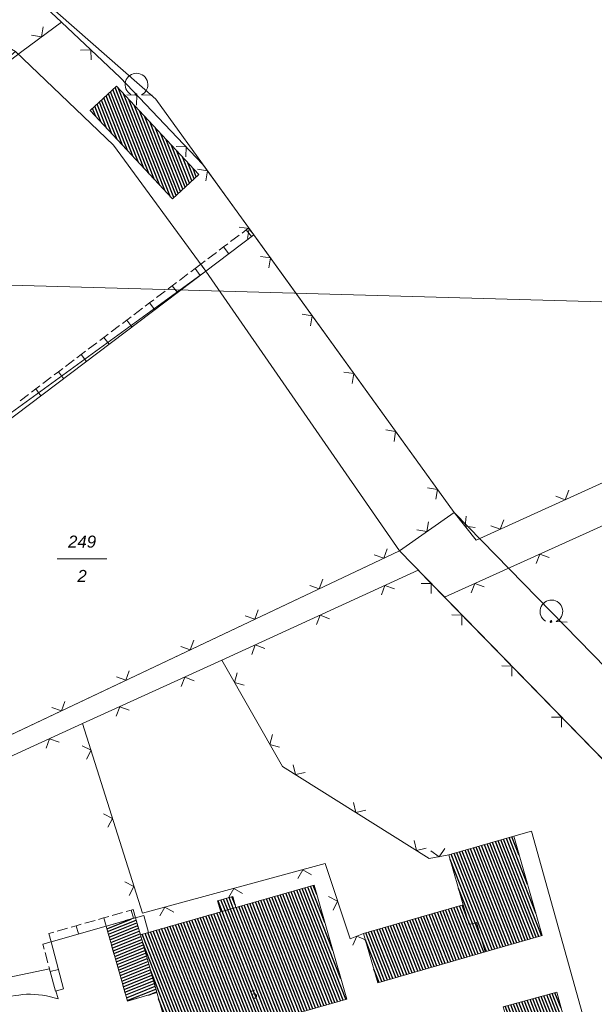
# Model space of a CAD drawing. Header units: metres. Extents: x 345144 to 348639, y 5629211 to 5635235.
# Tile 784 of 1056: x 346710 to 346751, y 5630670 to 5630739. Entities that reach past the tile are written whole.
import ezdxf
from ezdxf.enums import TextEntityAlignment as Align

# ---------------------------------------------------------------- set-up
doc = ezdxf.new("R2010")
doc.units = ezdxf.units.M
doc.header["$MEASUREMENT"] = 0
doc.linetypes.add('4_4', pattern=[1.4, 0.7, -0.7])
for name, color, linetype in [('011 Gebäude', 7, 'Continuous'), ('081-083 Topographie', 7, 'Continuous'), ('AX Flurstück', 7, 'Continuous'), ('AX Gebäude', 7, 'Continuous'), ('Blatt', 7, 'Continuous'), ('Definitionslinie', 7, 'Continuous'), ('Präsentationsobjekt -Text (punktförmig)', 7, 'Continuous')]:
    doc.layers.add(name, color=color, linetype=linetype)
doc.styles.add('ARIAL', font='arial.ttf', dxfattribs={"height": 1})
doc.styles.add('ARIALIT', font='ariali.ttf', dxfattribs={"height": 1})
pattern_1 = [(111.5294117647, (0, 0), (-0.186045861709, -0.07339575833), [])]

# ---------------------------------------------------------------- blocks, each defined once
blk = doc.blocks.new('alk_7100_nrwx2')
at = {"true_color": 0x2e2e2e}
h = blk.add_hatch(color=250, dxfattribs=at)
edge = h.paths.add_edge_path(flags=0)
edge.add_arc((0.024073, -0.597267), 0.057254, 180, 360, ccw=False)
edge.add_arc((0.024073, -0.597267), 0.057255, 0, 180, ccw=False)
at = {"color": 250, "lineweight": 5, "true_color": 0x2e2e2e, "flags": 128}
blk.add_lwpolyline([(0.349382, -0.597267), (1, -0.597267)], dxfattribs=at)
at = {"color": 250, "lineweight": 5, "true_color": 0x2e2e2e}
for centre, radius, start, end in [((0.024073, 0.012362), 0.690995, -61.91481688, -118.08518312), ((0.024073, -0.597267), 0.057255, 0, 180), ((0.024073, -0.597267), 0.057254, 180, 0)]:
    blk.add_arc(centre, radius, start, end, dxfattribs=at)

msp = doc.modelspace()

# ---------------------------------------------------------------- hatches: boundary and pattern name
at = {"layer": '011 Gebäude', "true_color": 0x8f8f8f}
h = msp.add_hatch(dxfattribs=at)
h.set_pattern_fill('_USER', color=252, scale=0.2, angle=201.88235294, style=0, pattern_type=0)
h.set_pattern_definition([(201.882352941, (0, 0), (0.074540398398, -0.185590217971), [])])
h.paths.add_polyline_path([(346718.72, 5630675.098), (346719.877, 5630671.036), (346719.877, 5630671.036), (346717.814, 5630670.448), (346717.814, 5630670.448), (346716.318, 5630675.698), (346716.318, 5630675.698), (346718.38, 5630676.287), (346718.38, 5630676.287)], flags=0)
at = {"layer": 'AX Gebäude', "true_color": 0x4f4f4f}
h = msp.add_hatch(dxfattribs=at)
h.set_pattern_fill('_USER', color=251, scale=0.2, angle=111.52941176, style=0, pattern_type=0)
h.set_pattern_definition(pattern_1)
h.paths.add_polyline_path([(346717.056, 5630734.57), (346722.808, 5630728.374), (346720.963, 5630726.661), (346715.211, 5630732.856)], flags=0)
h = msp.add_hatch(dxfattribs=at)
h.set_pattern_fill('_USER', color=251, scale=0.2, angle=111.52941176, style=0, pattern_type=0)
h.set_pattern_definition(pattern_1)
h.paths.add_polyline_path([(346741.356, 5630677.201), (346740.351, 5630680.687), (346744.888, 5630681.995), (346746.891, 5630675.051), (346742.876, 5630673.893), (346742.28, 5630675.958), (346741.758, 5630675.808)], flags=0)
h = msp.add_hatch(dxfattribs=at)
h.set_pattern_fill('_USER', color=251, scale=0.2, angle=111.52941176, style=0, pattern_type=0)
h.set_pattern_definition(pattern_1)
h.paths.add_polyline_path([(346724.354, 5630676.704), (346725.415, 5630677.006), (346730.904, 5630678.57), (346733.18, 5630670.588), (346720.995, 5630667.114), (346718.72, 5630675.098)], flags=0)
h = msp.add_hatch(dxfattribs=at)
h.set_pattern_fill('_USER', color=251, scale=0.2, angle=111.52941176, style=0, pattern_type=0)
h.set_pattern_definition(pattern_1)
h.paths.add_polyline_path([(346724.354, 5630676.704), (346724.136, 5630677.47), (346725.197, 5630677.772), (346725.415, 5630677.006)], flags=0)
h = msp.add_hatch(dxfattribs=at)
h.set_pattern_fill('_USER', color=251, scale=0.2, angle=111.52941176, style=0, pattern_type=0)
h.set_pattern_definition(pattern_1)
h.paths.add_polyline_path([(346742.876, 5630673.893), (346735.365, 5630671.728), (346734.368, 5630675.186), (346741.356, 5630677.201), (346741.758, 5630675.808), (346742.28, 5630675.958)], flags=0)
h = msp.add_hatch(dxfattribs=at)
h.set_pattern_fill('_USER', color=251, scale=0.2, angle=111.52941176, style=0, pattern_type=0)
h.set_pattern_definition(pattern_1)
h.paths.add_polyline_path([(346744.283, 5630669.587), (346744.158, 5630670.046), (346747.903, 5630671.066), (346749.304, 5630665.922), (346745.559, 5630664.902)], flags=0)

# ---------------------------------------------------------------- linework, layer by layer
at = {"layer": '011 Gebäude', "color": 251, "linetype": 'Continuous', "lineweight": 13, "true_color": 0x4f4f4f, "flags": 128}
msp.add_lwpolyline([(346718.72, 5630675.098), (346719.877, 5630671.036), (346719.877, 5630671.036), (346717.814, 5630670.448), (346717.814, 5630670.448), (346716.318, 5630675.698), (346716.318, 5630675.698), (346718.38, 5630676.287), (346718.38, 5630676.287), (346718.72, 5630675.098)], dxfattribs=at)
at = {"layer": '081-083 Topographie', "color": 7, "linetype": 'Continuous', "lineweight": 5, "flags": 128}
for points in [[(346706.378, 5630745.429), (346713.189, 5630739.046)], [(346668.08, 5630722.009), (346671.506, 5630718.961), (346671.506, 5630718.961), (346672.668, 5630718.287), (346672.668, 5630718.287), (346676.404, 5630715.622), (346676.404, 5630715.622), (346676.412, 5630715.616), (346676.412, 5630715.616), (346680.896, 5630712.371), (346680.896, 5630712.371), (346681.266, 5630712.687), (346681.266, 5630712.687), (346695.098, 5630724.402), (346695.098, 5630724.402), (346697.861, 5630726.743), (346697.861, 5630726.743), (346706.222, 5630733.825), (346706.222, 5630733.825), (346710.412, 5630737.006), (346710.412, 5630737.006), (346713.189, 5630739.046)], [(346713.189, 5630739.046), (346717.297, 5630735.171), (346717.297, 5630735.171), (346723.109, 5630729.076), (346723.109, 5630729.076), (346726.668, 5630724.145), (346726.668, 5630724.145), (346740.708, 5630704.694)], [(346695.791, 5630700.808), (346723.317, 5630721.613), (346723.317, 5630721.613), (346726.668, 5630724.145)], [(346740.708, 5630704.694), (346742.251, 5630702.746), (346742.251, 5630702.746), (346777.516, 5630718.755), (346777.516, 5630718.755), (346780.599, 5630720.127)], [(346740.032, 5630698.766), (346776.172, 5630715.075)], [(346695.468, 5630699.196), (346696.008, 5630698.083), (346696.008, 5630698.083), (346697.445, 5630694.432), (346697.445, 5630694.432), (346698.107, 5630691.423), (346698.107, 5630691.423), (346698.529, 5630683.852), (346698.529, 5630683.852), (346736.877, 5630702.001), (346736.877, 5630702.001), (346740.708, 5630704.694)], [(346724.442, 5630694.331), (346738.191, 5630700.654), (346738.191, 5630700.654), (346740.032, 5630698.766)], [(346740.032, 5630698.766), (346763.443, 5630674.766), (346763.443, 5630674.766), (346777.815, 5630660.156)], [(346714.674, 5630689.894), (346724.442, 5630694.331)], [(346724.442, 5630694.331), (346728.682, 5630686.887), (346728.682, 5630686.887), (346738.972, 5630680.443), (346738.972, 5630680.443), (346740.351, 5630680.687)], [(346714.674, 5630689.894), (346718.861, 5630676.608), (346718.861, 5630676.608), (346731.683, 5630680.077), (346731.683, 5630680.077), (346733.414, 5630674.82), (346733.414, 5630674.82), (346734.368, 5630675.186)], [(346744.888, 5630681.995), (346746.144, 5630682.344), (346746.144, 5630682.344), (346750.527, 5630666.603), (346750.527, 5630666.603), (346751.877, 5630664.563)], [(346718.72, 5630675.098), (346718.38, 5630676.287), (346718.38, 5630676.287), (346716.318, 5630675.698), (346716.318, 5630675.698), (346712.463, 5630674.6), (346712.463, 5630674.6), (346713.343, 5630671.298)], [(346712.957, 5630670.594), (346712.794, 5630671.156)]]:
    msp.add_lwpolyline(points, dxfattribs=at)
at = {"layer": '081-083 Topographie', "color": 7, "linetype": 'Continuous', "lineweight": 5}
for centre, radius, start, end in [((346716.213, 5630624.249), 47.001256, 96.69046632, 101.84163352), ((346710.855, 5630664.207), 6.725035, 71.78331462, 91.0053849)]:
    msp.add_arc(centre, radius, start, end, dxfattribs=at)
at = {"layer": 'AX Flurstück', "color": 8, "linetype": 'Continuous', "lineweight": 13, "true_color": 0x808080, "flags": 128}
for points in [[(346766.874, 5630677.901), (346740.708, 5630704.695), (346719.804, 5630733.654), (346709.504, 5630742.733), (346705.696, 5630744.736), (346707.623, 5630749.737), (346712.382, 5630755.2), (346715.92, 5630757.915), (346720.696, 5630763.888), (346720.244, 5630766.943), (346720.966, 5630766.091), (346740.287, 5630778.919)], [(346763.443, 5630674.766), (346736.877, 5630702.001), (346723.317, 5630721.613), (346716.828, 5630730.433), (346709.963, 5630736.999), (346706.468, 5630739.028), (346704.8, 5630740.645), (346705.696, 5630744.736), (346709.504, 5630742.733), (346719.804, 5630733.654), (346740.708, 5630704.695), (346766.874, 5630677.901)], [(346706.222, 5630733.825), (346709.963, 5630736.999), (346716.828, 5630730.433), (346723.317, 5630721.613), (346694.249, 5630700.49), (346685.898, 5630708.837), (346680.066, 5630711.661), (346681.265, 5630712.687), (346697.861, 5630726.742), (346706.222, 5630733.825)], [(346694.249, 5630700.49), (346723.317, 5630721.613), (346736.877, 5630702.001), (346697.773, 5630683.488), (346697.277, 5630691.714), (346694.249, 5630700.49)], [(346763.443, 5630674.766), (346787.342, 5630650.474), (346794.849, 5630642.876), (346810.153, 5630623.082), (346823.505, 5630601.424), (346839.439, 5630576.056), (346840.053, 5630574.817), (346828.717, 5630579.88), (346808.435, 5630582.403), (346789.912, 5630587.21), (346757.655, 5630600.749), (346739.348, 5630608.548), (346733.113, 5630615.271), (346717.123, 5630634.6), (346709.354, 5630644.948), (346700.385, 5630659.34), (346697.992, 5630668.144), (346697.773, 5630683.488), (346736.877, 5630702.001), (346763.443, 5630674.766)]]:
    msp.add_lwpolyline(points, dxfattribs=at)
at = {"layer": 'AX Gebäude', "color": 7, "linetype": 'Continuous', "lineweight": 5, "flags": 128}
for points in [[(346717.056, 5630734.57), (346722.808, 5630728.374), (346720.963, 5630726.661), (346715.211, 5630732.856), (346717.056, 5630734.57)], [(346741.356, 5630677.201), (346740.351, 5630680.687), (346744.888, 5630681.995), (346746.891, 5630675.051), (346742.876, 5630673.893), (346742.28, 5630675.958), (346741.758, 5630675.808), (346741.356, 5630677.201)], [(346724.354, 5630676.704), (346725.415, 5630677.006), (346730.904, 5630678.57), (346733.18, 5630670.588), (346720.995, 5630667.114), (346718.72, 5630675.098), (346724.354, 5630676.704)], [(346724.354, 5630676.704), (346724.136, 5630677.47), (346725.197, 5630677.772), (346725.415, 5630677.006), (346724.354, 5630676.704)], [(346742.876, 5630673.893), (346735.365, 5630671.728), (346734.368, 5630675.186), (346741.356, 5630677.201), (346741.758, 5630675.808), (346742.28, 5630675.958), (346742.876, 5630673.893)], [(346744.283, 5630669.587), (346744.158, 5630670.046), (346747.903, 5630671.066), (346749.304, 5630665.922), (346745.559, 5630664.902), (346744.283, 5630669.587)]]:
    msp.add_lwpolyline(points, dxfattribs=at)
at = {"layer": 'Blatt', "color": 205, "linetype": 'Continuous', "lineweight": 5, "true_color": 0x873099, "flags": 128}
for points in [[(346368.159, 5630730.238), (346375.196, 5630980.116), (346874.95, 5630966.044), (346867.913, 5630716.165), (346368.159, 5630730.238)], [(346372.763, 5630598.288), (346364.639, 5630605.274), (346368.159, 5630730.238), (346867.913, 5630716.165), (346860.876, 5630466.287), (346477.796, 5630477.074), (346482.058, 5630492.227), (346438.987, 5630518.362), (346453.376, 5630569.537), (346432.634, 5630577.244), (346397.53, 5630586.989), (346372.763, 5630598.288)]]:
    msp.add_lwpolyline(points, dxfattribs=at)
at = {"layer": 'Definitionslinie', "color": 7, "linetype": 'Continuous', "lineweight": 5, "flags": 128}
for points in [[(346706.378, 5630745.429), (346713.189, 5630739.046)], [(346710.412, 5630737.006), (346713.189, 5630739.046)], [(346711.102, 5630738.133), (346711.801, 5630738.026), (346711.907, 5630738.725)], [(346711.102, 5630738.133), (346711.801, 5630738.026), (346711.907, 5630738.725)], [(346713.189, 5630739.046), (346717.297, 5630735.171)], [(346706.222, 5630733.825), (346710.412, 5630737.006)], [(346715.264, 5630736.402), (346715.243, 5630737.109), (346714.536, 5630737.088)], [(346715.264, 5630736.402), (346715.243, 5630737.109), (346714.536, 5630737.088)], [(346717.297, 5630735.171), (346723.109, 5630729.076)], [(346718.461, 5630733.226), (346718.478, 5630733.933), (346717.771, 5630733.95)], [(346718.461, 5630733.226), (346718.478, 5630733.933), (346717.771, 5630733.95)], [(346721.912, 5630729.607), (346721.928, 5630730.314), (346721.221, 5630730.331)], [(346721.912, 5630729.607), (346721.928, 5630730.314), (346721.221, 5630730.331)], [(346723.109, 5630729.076), (346726.668, 5630724.145)], [(346723.313, 5630727.94), (346723.425, 5630728.638), (346722.727, 5630728.75)], [(346723.313, 5630727.94), (346723.425, 5630728.638), (346722.727, 5630728.75)], [(346726.239, 5630723.885), (346726.352, 5630724.583), (346725.654, 5630724.696)], [(346726.239, 5630723.885), (346726.352, 5630724.583), (346725.654, 5630724.696)], [(346725.847, 5630724.277), (346726.146, 5630724.503)], [(346725.847, 5630724.277), (346726.146, 5630724.503)], [(346726.146, 5630724.503), (346726.306, 5630724.624)], [(346726.146, 5630724.503), (346726.306, 5630724.624)], [(346726.508, 5630724.024), (346726.146, 5630724.502)], [(346726.508, 5630724.024), (346726.146, 5630724.502)], [(346726.306, 5630724.624), (346726.668, 5630724.145)], [(346726.306, 5630724.624), (346726.668, 5630724.145)], [(346723.317, 5630721.613), (346726.668, 5630724.145)], [(346724.551, 5630723.298), (346724.85, 5630723.524)], [(346724.551, 5630723.298), (346724.85, 5630723.524)], [(346725.049, 5630723.674), (346725.648, 5630724.127)], [(346725.049, 5630723.674), (346725.648, 5630724.127)], [(346726.668, 5630724.145), (346740.708, 5630704.694)], [(346723.454, 5630722.469), (346724.052, 5630722.921)], [(346723.454, 5630722.469), (346724.052, 5630722.921)], [(346724.252, 5630723.072), (346724.551, 5630723.298)], [(346724.252, 5630723.072), (346724.551, 5630723.298)], [(346724.913, 5630722.819), (346724.551, 5630723.297)], [(346724.913, 5630722.819), (346724.551, 5630723.297)], [(346722.955, 5630722.092), (346723.254, 5630722.318)], [(346722.955, 5630722.092), (346723.254, 5630722.318)], [(346727.723, 5630721.83), (346727.835, 5630722.528), (346727.137, 5630722.641)], [(346727.723, 5630721.83), (346727.835, 5630722.528), (346727.137, 5630722.641)], [(346695.791, 5630700.808), (346723.317, 5630721.613)], [(346722.254, 5630721.562), (346722.553, 5630721.788)], [(346722.254, 5630721.562), (346722.553, 5630721.788)], [(346722.553, 5630721.788), (346722.955, 5630722.092)], [(346722.553, 5630721.788), (346722.955, 5630722.092)], [(346722.915, 5630721.309), (346722.553, 5630721.787)], [(346722.915, 5630721.309), (346722.553, 5630721.787)], [(346722.955, 5630722.092), (346723.317, 5630721.613)], [(346722.955, 5630722.092), (346723.317, 5630721.613)], [(346722.955, 5630722.092), (346723.317, 5630721.613)], [(346722.955, 5630722.092), (346723.317, 5630721.613)], [(346723.317, 5630721.613), (346722.955, 5630722.091)], [(346723.317, 5630721.613), (346722.955, 5630722.091)], [(346720.957, 5630720.582), (346721.257, 5630720.808)], [(346720.957, 5630720.582), (346721.257, 5630720.808)], [(346721.456, 5630720.959), (346722.054, 5630721.411)], [(346721.456, 5630720.959), (346722.054, 5630721.411)], [(346719.86, 5630719.753), (346720.459, 5630720.205)], [(346719.86, 5630719.753), (346720.459, 5630720.205)], [(346720.658, 5630720.356), (346720.957, 5630720.582)], [(346720.658, 5630720.356), (346720.957, 5630720.582)], [(346721.319, 5630720.103), (346720.957, 5630720.581)], [(346721.319, 5630720.103), (346720.957, 5630720.581)], [(346719.063, 5630719.15), (346719.362, 5630719.376)], [(346719.063, 5630719.15), (346719.362, 5630719.376)], [(346719.362, 5630719.376), (346719.661, 5630719.602)], [(346719.362, 5630719.376), (346719.661, 5630719.602)], [(346719.724, 5630718.897), (346719.362, 5630719.375)], [(346719.724, 5630718.897), (346719.362, 5630719.375)], [(346718.265, 5630718.547), (346718.863, 5630718.999)], [(346718.265, 5630718.547), (346718.863, 5630718.999)], [(346742.251, 5630702.746), (346777.516, 5630718.755)], [(346717.467, 5630717.944), (346717.766, 5630718.17)], [(346717.467, 5630717.944), (346717.766, 5630718.17)], [(346717.766, 5630718.17), (346718.065, 5630718.396)], [(346717.766, 5630718.17), (346718.065, 5630718.396)], [(346718.128, 5630717.691), (346717.766, 5630718.169)], [(346718.128, 5630717.691), (346717.766, 5630718.169)], [(346730.649, 5630717.776), (346730.762, 5630718.474), (346730.064, 5630718.586)], [(346730.649, 5630717.776), (346730.762, 5630718.474), (346730.064, 5630718.586)], [(346716.669, 5630717.341), (346717.268, 5630717.793)], [(346716.669, 5630717.341), (346717.268, 5630717.793)], [(346715.872, 5630716.738), (346716.171, 5630716.964)], [(346715.872, 5630716.738), (346716.171, 5630716.964)], [(346716.171, 5630716.964), (346716.47, 5630717.19)], [(346716.171, 5630716.964), (346716.47, 5630717.19)], [(346716.533, 5630716.485), (346716.171, 5630716.963)], [(346716.533, 5630716.485), (346716.171, 5630716.963)], [(346714.575, 5630715.758), (346714.874, 5630715.984)], [(346714.575, 5630715.758), (346714.874, 5630715.984)], [(346715.074, 5630716.135), (346715.672, 5630716.587)], [(346715.074, 5630716.135), (346715.672, 5630716.587)], [(346713.478, 5630714.929), (346714.077, 5630715.381)], [(346713.478, 5630714.929), (346714.077, 5630715.381)], [(346714.276, 5630715.532), (346714.575, 5630715.758)], [(346714.276, 5630715.532), (346714.575, 5630715.758)], [(346714.937, 5630715.279), (346714.575, 5630715.757)], [(346714.937, 5630715.279), (346714.575, 5630715.757)], [(346712.681, 5630714.326), (346712.98, 5630714.552)], [(346712.681, 5630714.326), (346712.98, 5630714.552)], [(346712.98, 5630714.552), (346713.279, 5630714.779)], [(346712.98, 5630714.552), (346713.279, 5630714.779)], [(346713.342, 5630714.073), (346712.98, 5630714.551)], [(346713.342, 5630714.073), (346712.98, 5630714.551)], [(346740.032, 5630698.766), (346776.172, 5630715.075)], [(346711.883, 5630713.723), (346712.481, 5630714.176)], [(346711.883, 5630713.723), (346712.481, 5630714.176)], [(346733.575, 5630713.721), (346733.688, 5630714.42), (346732.99, 5630714.532)], [(346733.575, 5630713.721), (346733.688, 5630714.42), (346732.99, 5630714.532)], [(346711.085, 5630713.12), (346711.384, 5630713.346)], [(346711.085, 5630713.12), (346711.384, 5630713.346)], [(346711.384, 5630713.346), (346711.683, 5630713.573)], [(346711.384, 5630713.346), (346711.683, 5630713.573)], [(346711.746, 5630712.867), (346711.384, 5630713.345)], [(346711.746, 5630712.867), (346711.384, 5630713.345)], [(346710.287, 5630712.517), (346710.886, 5630712.97)], [(346710.287, 5630712.517), (346710.886, 5630712.97)], [(346736.502, 5630709.667), (346736.614, 5630710.365), (346735.916, 5630710.478)], [(346736.502, 5630709.667), (346736.614, 5630710.365), (346735.916, 5630710.478)], [(346739.428, 5630705.613), (346739.541, 5630706.311), (346738.843, 5630706.424)], [(346739.428, 5630705.613), (346739.541, 5630706.311), (346738.843, 5630706.424)], [(346747.839, 5630705.832), (346748.501, 5630705.583), (346748.75, 5630706.245)], [(346747.839, 5630705.832), (346748.501, 5630705.583), (346748.75, 5630706.245)], [(346736.877, 5630702.001), (346740.708, 5630704.694)], [(346740.708, 5630704.694), (346742.251, 5630702.746)], [(346741.561, 5630704.422), (346741.48, 5630703.72), (346742.182, 5630703.639)], [(346741.561, 5630704.422), (346741.48, 5630703.72), (346742.182, 5630703.639)], [(346738.096, 5630703.469), (346738.793, 5630703.348), (346738.914, 5630704.044)], [(346738.096, 5630703.469), (346738.793, 5630703.348), (346738.914, 5630704.044)], [(346743.287, 5630703.765), (346743.949, 5630703.517), (346744.197, 5630704.179)], [(346743.287, 5630703.765), (346743.949, 5630703.517), (346744.197, 5630704.179)], [(346735.115, 5630701.72), (346735.781, 5630701.482), (346736.019, 5630702.148)], [(346735.115, 5630701.72), (346735.781, 5630701.482), (346736.019, 5630702.148)], [(346698.529, 5630683.852), (346736.877, 5630702.001)], [(346747.37, 5630701.529), (346746.708, 5630701.779), (346746.458, 5630701.117)], [(346747.37, 5630701.529), (346746.708, 5630701.779), (346746.458, 5630701.117)], [(346724.442, 5630694.331), (346738.191, 5630700.654)], [(346738.191, 5630700.654), (346740.032, 5630698.766)], [(346730.595, 5630699.581), (346731.261, 5630699.343), (346731.499, 5630700.009)], [(346730.595, 5630699.581), (346731.261, 5630699.343), (346731.499, 5630700.009)], [(346736.522, 5630699.336), (346735.859, 5630699.582), (346735.614, 5630698.918)], [(346736.522, 5630699.336), (346735.859, 5630699.582), (346735.614, 5630698.918)], [(346739.103, 5630699.003), (346739.112, 5630699.71), (346738.404, 5630699.719)], [(346739.103, 5630699.003), (346739.112, 5630699.71), (346738.404, 5630699.719)], [(346742.812, 5630699.472), (346742.151, 5630699.722), (346741.901, 5630699.061)], [(346742.812, 5630699.472), (346742.151, 5630699.722), (346741.901, 5630699.061)], [(346740.032, 5630698.766), (346763.443, 5630674.766)], [(346726.076, 5630697.442), (346726.742, 5630697.204), (346726.98, 5630697.87)], [(346726.076, 5630697.442), (346726.742, 5630697.204), (346726.98, 5630697.87)], [(346731.98, 5630697.247), (346731.317, 5630697.493), (346731.071, 5630696.829)], [(346731.98, 5630697.247), (346731.317, 5630697.493), (346731.071, 5630696.829)], [(346741.255, 5630696.796), (346741.263, 5630697.504), (346740.556, 5630697.512)], [(346741.255, 5630696.796), (346741.263, 5630697.504), (346740.556, 5630697.512)], [(346721.557, 5630695.303), (346722.222, 5630695.065), (346722.46, 5630695.731)], [(346721.557, 5630695.303), (346722.222, 5630695.065), (346722.46, 5630695.731)], [(346727.437, 5630695.158), (346726.774, 5630695.403), (346726.528, 5630694.74)], [(346727.437, 5630695.158), (346726.774, 5630695.403), (346726.528, 5630694.74)], [(346714.674, 5630689.894), (346724.442, 5630694.331)], [(346724.442, 5630694.331), (346728.682, 5630686.887)], [(346744.746, 5630693.217), (346744.755, 5630693.924), (346744.048, 5630693.933)], [(346744.746, 5630693.217), (346744.755, 5630693.924), (346744.048, 5630693.933)], [(346717.037, 5630693.165), (346717.703, 5630692.927), (346717.941, 5630693.592)], [(346717.037, 5630693.165), (346717.703, 5630692.927), (346717.941, 5630693.592)], [(346722.496, 5630692.898), (346721.834, 5630693.146), (346721.586, 5630692.484)], [(346722.496, 5630692.898), (346721.834, 5630693.146), (346721.586, 5630692.484)], [(346725.512, 5630693.463), (346725.325, 5630692.781), (346726.007, 5630692.594)], [(346725.512, 5630693.463), (346725.325, 5630692.781), (346726.007, 5630692.594)], [(346712.518, 5630691.026), (346713.184, 5630690.788), (346713.422, 5630691.453)], [(346712.518, 5630691.026), (346713.184, 5630690.788), (346713.422, 5630691.453)], [(346717.944, 5630690.83), (346717.282, 5630691.079), (346717.033, 5630690.417)], [(346717.944, 5630690.83), (346717.282, 5630691.079), (346717.033, 5630690.417)], [(346714.674, 5630689.894), (346699.019, 5630682.719), (346698.944, 5630668.866)], [(346714.674, 5630689.894), (346718.861, 5630676.608)], [(346748.237, 5630689.638), (346748.246, 5630690.345), (346747.539, 5630690.354)], [(346748.237, 5630689.638), (346748.246, 5630690.345), (346747.539, 5630690.354)], [(346727.986, 5630689.119), (346727.799, 5630688.437), (346728.481, 5630688.25)], [(346727.986, 5630689.119), (346727.799, 5630688.437), (346728.481, 5630688.25)], [(346713.021, 5630688.587), (346712.357, 5630688.833), (346712.111, 5630688.17)], [(346714.938, 5630687.393), (346715.265, 5630688.02), (346714.637, 5630688.346)], [(346714.938, 5630687.393), (346715.265, 5630688.02), (346714.637, 5630688.346)], [(346729.431, 5630687.008), (346729.589, 5630686.319), (346730.278, 5630686.477)], [(346729.431, 5630687.008), (346729.589, 5630686.319), (346730.278, 5630686.477)], [(346728.682, 5630686.887), (346738.972, 5630680.443)], [(346733.669, 5630684.354), (346733.827, 5630683.665), (346734.516, 5630683.823)], [(346733.669, 5630684.354), (346733.827, 5630683.665), (346734.516, 5630683.823)], [(346716.441, 5630682.624), (346716.768, 5630683.251), (346716.14, 5630683.578)], [(346716.441, 5630682.624), (346716.768, 5630683.251), (346716.14, 5630683.578)], [(346744.888, 5630681.995), (346746.144, 5630682.344)], [(346746.144, 5630682.344), (346750.527, 5630666.603)], [(346737.906, 5630681.7), (346738.065, 5630681.011), (346738.754, 5630681.17)], [(346737.906, 5630681.7), (346738.065, 5630681.011), (346738.754, 5630681.17)], [(346739.082, 5630680.97), (346739.662, 5630680.565), (346740.067, 5630681.144)], [(346739.082, 5630680.97), (346739.662, 5630680.565), (346740.067, 5630681.144)], [(346718.861, 5630676.608), (346731.683, 5630680.077)], [(346731.683, 5630680.077), (346733.414, 5630674.82)], [(346738.972, 5630680.443), (346740.351, 5630680.687)], [(346730.712, 5630679.296), (346730.098, 5630679.648), (346729.746, 5630679.035)], [(346730.712, 5630679.296), (346730.098, 5630679.648), (346729.746, 5630679.035)], [(346717.944, 5630677.855), (346718.27, 5630678.482), (346717.643, 5630678.809)], [(346717.944, 5630677.855), (346718.27, 5630678.482), (346717.643, 5630678.809)], [(346725.885, 5630677.99), (346725.272, 5630678.343), (346724.92, 5630677.729)], [(346725.885, 5630677.99), (346725.272, 5630678.343), (346724.92, 5630677.729)], [(346732.23, 5630676.817), (346732.549, 5630677.449), (346731.917, 5630677.767)], [(346732.23, 5630676.817), (346732.549, 5630677.449), (346731.917, 5630677.767)], [(346716.754, 5630676.447), (346717.475, 5630676.653)], [(346716.754, 5630676.447), (346717.475, 5630676.653)], [(346717.716, 5630676.721), (346718.076, 5630676.824)], [(346717.716, 5630676.721), (346718.076, 5630676.824)], [(346718.076, 5630676.824), (346718.215, 5630676.864)], [(346718.076, 5630676.824), (346718.215, 5630676.864)], [(346718.24, 5630676.247), (346718.076, 5630676.823)], [(346718.24, 5630676.247), (346718.076, 5630676.823)], [(346718.215, 5630676.864), (346718.38, 5630676.287)], [(346718.215, 5630676.864), (346718.38, 5630676.287)], [(346721.059, 5630676.685), (346720.446, 5630677.037), (346720.093, 5630676.423)], [(346721.059, 5630676.685), (346720.446, 5630677.037), (346720.093, 5630676.423)], [(346714.824, 5630675.896), (346715.545, 5630676.102)], [(346714.824, 5630675.896), (346715.545, 5630676.102)], [(346715.785, 5630676.17), (346716.146, 5630676.273)], [(346715.785, 5630676.17), (346716.146, 5630676.273)], [(346716.146, 5630676.273), (346716.154, 5630676.275)], [(346716.146, 5630676.273), (346716.154, 5630676.275)], [(346716.153, 5630676.275), (346716.514, 5630676.378)], [(346716.153, 5630676.275), (346716.514, 5630676.378)], [(346716.153, 5630676.275), (346716.318, 5630675.698)], [(346716.153, 5630676.275), (346716.318, 5630675.698)], [(346716.154, 5630676.275), (346716.318, 5630675.698)], [(346716.154, 5630676.275), (346716.318, 5630675.698)], [(346716.318, 5630675.698), (346716.154, 5630676.274)], [(346716.318, 5630675.698), (346716.154, 5630676.274)], [(346716.319, 5630675.698), (346716.155, 5630676.276)], [(346716.319, 5630675.698), (346716.155, 5630676.276)], [(346716.318, 5630675.698), (346718.38, 5630676.287)], [(346718.38, 5630676.286), (346718.956, 5630676.452)], [(346718.957, 5630676.452), (346718.38, 5630676.287)], [(346718.38, 5630676.286), (346718.956, 5630676.452)], [(346718.957, 5630676.452), (346718.38, 5630676.287)], [(346718.38, 5630676.287), (346718.72, 5630675.098)], [(346718.957, 5630676.452), (346719.297, 5630675.263)], [(346718.957, 5630676.452), (346719.297, 5630675.263)], [(346712.299, 5630675.177), (346712.66, 5630675.28)], [(346712.299, 5630675.177), (346712.66, 5630675.28)], [(346712.463, 5630674.6), (346716.318, 5630675.698)], [(346712.9, 5630675.348), (346713.621, 5630675.554)], [(346712.9, 5630675.348), (346713.621, 5630675.554)], [(346713.862, 5630675.622), (346714.222, 5630675.725)], [(346713.862, 5630675.622), (346714.222, 5630675.725)], [(346714.222, 5630675.725), (346714.583, 5630675.828)], [(346714.222, 5630675.725), (346714.583, 5630675.828)], [(346714.386, 5630675.148), (346714.222, 5630675.726)], [(346714.386, 5630675.148), (346714.222, 5630675.726)], [(346719.297, 5630675.263), (346718.72, 5630675.098)], [(346719.297, 5630675.263), (346718.72, 5630675.098)], [(346711.883, 5630674.446), (346712.463, 5630674.6)], [(346711.883, 5630674.445), (346712.463, 5630674.6)], [(346711.883, 5630674.446), (346712.463, 5630674.6)], [(346711.883, 5630674.445), (346712.463, 5630674.6)], [(346712.463, 5630674.6), (346712.299, 5630675.178)], [(346712.463, 5630674.6), (346712.299, 5630675.178)], [(346712.299, 5630675.177), (346712.463, 5630674.6)], [(346712.299, 5630675.177), (346712.463, 5630674.6)], [(346712.463, 5630674.6), (346713.343, 5630671.298)], [(346733.414, 5630674.82), (346734.368, 5630675.186)], [(346734.537, 5630674.715), (346733.891, 5630675.003), (346733.603, 5630674.357)], [(346734.537, 5630674.715), (346733.891, 5630675.003), (346733.603, 5630674.357)], [(346711.883, 5630674.445), (346711.98, 5630674.083)], [(346711.883, 5630674.445), (346711.98, 5630674.083)], [(346712.044, 5630673.841), (346712.237, 5630673.116)], [(346712.044, 5630673.841), (346712.237, 5630673.116)], [(346698.944, 5630668.866), (346698.944, 5630668.833), (346706.534, 5630671.503), (346706.534, 5630671.503), (346712.348, 5630672.707)], [(346712.301, 5630672.875), (346712.398, 5630672.512)], [(346712.301, 5630672.875), (346712.398, 5630672.512)], [(346712.398, 5630672.513), (346712.978, 5630672.667)], [(346712.398, 5630672.513), (346712.978, 5630672.667)], [(346712.398, 5630672.512), (346712.763, 5630671.143)], [(346712.398, 5630672.512), (346712.763, 5630671.143)], [(346712.763, 5630671.143), (346713.343, 5630671.298)], [(346712.763, 5630671.143), (346713.343, 5630671.298)], [(346712.794, 5630671.156), (346712.957, 5630670.594)]]:
    msp.add_lwpolyline(points, dxfattribs=at)
at = {"layer": 'Definitionslinie', "color": 250, "linetype": '4_4', "lineweight": 5, "true_color": 0x2e2e2e, "flags": 128}
for points in [[(346716.318, 5630675.698), (346718.38, 5630676.287)], [(346718.38, 5630676.287), (346718.72, 5630675.098)], [(346716.318, 5630675.698), (346717.814, 5630670.448)], [(346717.814, 5630670.448), (346719.877, 5630671.036)]]:
    msp.add_lwpolyline(points, dxfattribs=at)
at = {"layer": 'Definitionslinie', "color": 7, "linetype": 'Continuous', "lineweight": 5}
for centre, radius, start, end in [((346716.213, 5630624.249), 47.001256, 96.69046632, 101.84163352), ((346710.855, 5630664.207), 6.725035, 71.78331462, 91.0053849)]:
    msp.add_arc(centre, radius, start, end, dxfattribs=at)
at = {"layer": 'Präsentationsobjekt -Text (punktförmig)', "color": 251, "linetype": 'Continuous', "lineweight": 13, "true_color": 0x5e5e5e, "flags": 128}
msp.add_lwpolyline([(346712.8974, 5630701.44452), (346716.3786, 5630701.44452)], dxfattribs=at)

# ---------------------------------------------------------------- block references
at = {"layer": '081-083 Topographie', "xscale": 1.15275, "yscale": 1.15275}
for p, rotation in [((346718.419, 5630734.662), -2.326094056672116), ((346747.499, 5630697.744), -2.326667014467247)]:
    msp.add_blockref('alk_7100_nrwx2', p, dxfattribs=dict(at, rotation=rotation))

# ---------------------------------------------------------------- texts
at = {"layer": 'Präsentationsobjekt -Text (punktförmig)', "color": 8, "true_color": 0x808080, "style": 'ARIALIT'}
for s, p in [('249', (346714.638, 5630702.64788)), ('2', (346714.638, 5630700.24116))]:
    msp.add_text(s, height=0.8421, dxfattribs=at).set_placement(p, align=Align.MIDDLE_CENTER)
at = {"layer": 'Präsentationsobjekt -Text (punktförmig)', "color": 7, "style": 'ARIAL'}
msp.add_text('5', height=0.58947, rotation=18.33468527, dxfattribs=at).set_placement((346726.759, 5630670.628), align=Align.CENTER)

doc.saveas('drawing.dxf')
